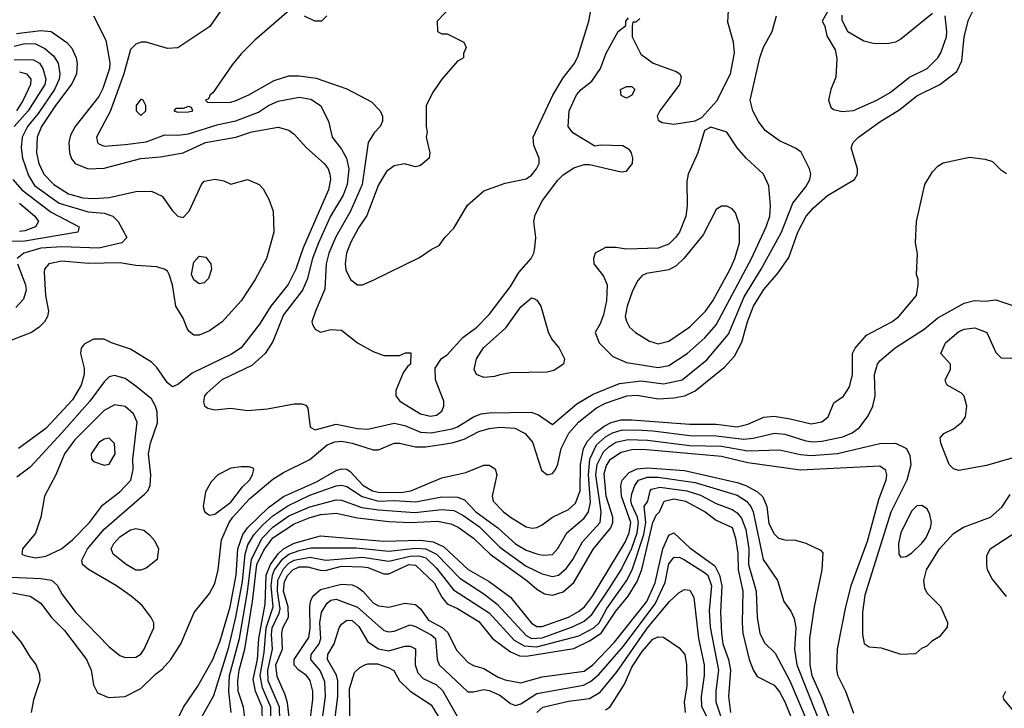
# Model space of a CAD drawing. Header units: inches. Extents: x 1793402 to 1900366, y 320852 to 470679.
# Tile 386 of 604: x 1843730 to 1847462, y 441946 to 444555. Entities that reach past the tile are written whole.
import ezdxf

# ---------------------------------------------------------------- set-up
doc = ezdxf.new("R2010")
doc.units = ezdxf.units.IN
doc.header["$MEASUREMENT"] = 0
doc.layers.add('B8444', color=7, linetype='Continuous')

msp = doc.modelspace()

# ---------------------------------------------------------------- linework, layer by layer
at = {"layer": 'B8444', "color": 4}
for points, elevation in [([(1845371.3, 444610), (1845312, 444550), (1845314, 444510), (1845330, 444502), (1845350, 444502), (1845414, 444470), (1845422, 444450), (1845412.7, 444427.3), (1845412, 444410), (1845390, 444398), (1845330.7, 444329.3), (1845298, 444282), (1845271, 444230), (1845270.7, 444150.7), (1845274.8, 444130), (1845271.3, 444110), (1845284.7, 444050), (1845282, 444030), (1845250, 444002), (1845230, 443998), (1845188.9, 444008.9), (1845150, 444001.2), (1845120.3, 443979.7), (1845090, 443929.2), (1845046.4, 443813.6), (1845013.9, 443766.1), (1844983.7, 443710), (1844968.5, 443670), (1844964.4, 443630), (1844966.9, 443606.9), (1844984, 443570), (1845010.7, 443550.7), (1845030, 443550.7), (1845070, 443567.3), (1845246, 443654), (1845290, 443684.7), (1845320.4, 443699.6), (1845342, 443730), (1845375.5, 443764.5), (1845427.7, 443852.3), (1845490, 443906.8), (1845570, 443936), (1845650, 443951.3), (1845670, 443966), (1845689, 443990), (1845699, 444010), (1845699, 444030), (1845678.6, 444078.6), (1845676, 444110), (1845751.1, 444268.9), (1845790, 444334.8), (1845831.7, 444388.3), (1845845.8, 444414.2), (1845887.6, 444550), (1845922, 444730)], 436), ([(1844520.7, 444630), (1844450.4, 444529.6), (1844330, 444448.7), (1844290, 444445.2), (1844210, 444469.3), (1844190.7, 444469.3), (1844170, 444462), (1844150, 444442), (1844124.9, 444350), (1844073.4, 444206.6), (1844021, 444110), (1844024.7, 444090), (1844030, 444084.7), (1844050, 444076), (1844130, 444082.4), (1844210, 444092), (1844281, 444119), (1844330, 444117), (1844370, 444122.6), (1844482.5, 444157.5), (1844550, 444172), (1844634.9, 444205.1), (1844673.2, 444230), (1844710, 444246.4), (1844790, 444262), (1844834.2, 444254.2), (1844870.8, 444230), (1844901, 444170), (1844914.8, 444110), (1844950, 444064), (1844968.4, 444030), (1844978, 443990), (1844971.7, 443930), (1844956, 443890), (1844908.9, 443810), (1844862.7, 443710), (1844839.6, 443650), (1844820.3, 443570), (1844802, 443530), (1844730, 443436), (1844690, 443335.3), (1844660.7, 443290), (1844610, 443245.1), (1844496, 443190), (1844439.8, 443140.2), (1844431, 443130), (1844426.8, 443106.8), (1844431.1, 443091.1), (1844442.8, 443082.8), (1844470, 443076), (1844530, 443082.8), (1844594, 443074), (1844670, 443080.4), (1844770, 443099.1), (1844799.8, 443099.8), (1844814.8, 443094.8), (1844822.8, 443082.8), (1844831.3, 443011.3), (1844850, 443001), (1844930, 443022), (1845010, 443006.4), (1845050, 443003.8), (1845150, 443026.4), (1845190, 443017.6), (1845250, 442991.8), (1845290, 442989), (1845370, 443004.6), (1845390, 443012.2), (1845450, 443050.4), (1845478.9, 443061.1), (1845510, 443065.7), (1845668.2, 443068.2), (1845697.1, 443057.1), (1845750, 443021), (1845841.3, 443098.7), (1845904.2, 443135.8), (1846003.1, 443176.9), (1846086.1, 443186.1), (1846170, 443174.6), (1846241.2, 443190), (1846334.3, 443265.7), (1846416.8, 443363.2), (1846475.8, 443504.2), (1846541.1, 443610), (1846617.4, 443750), (1846660.5, 443859.5), (1846710, 443921), (1846725.2, 443950), (1846729, 443970), (1846724, 443990), (1846692.5, 444052.5), (1846670, 444068.7), (1846610, 444095.3), (1846555.5, 444135.5), (1846530, 444168.7), (1846509.3, 444210), (1846499.3, 444250), (1846535.1, 444410), (1846549.6, 444450.4), (1846582, 444510), (1846599, 444570)], 428), ([(1843703.4, 442383.4), (1843770.3, 442370.3), (1843810, 442344), (1843850.5, 442290), (1843899.9, 442239.9), (1843984, 442130), (1844000.7, 442090), (1844010, 442034), (1844024.7, 442004.7), (1844066.4, 441986.4), (1844130, 441990.7), (1844190, 442020.7), (1844244.9, 442075.1), (1844270, 442093.4), (1844302.9, 442130), (1844340.7, 442190), (1844391.7, 442308.3), (1844450, 442380.7), (1844470, 442418.8), (1844482.7, 442470), (1844495.6, 442584.4), (1844524.2, 442650), (1844537.6, 442670), (1844601.3, 442738.7), (1844690, 442813.4), (1844730, 442838.9), (1844830, 442888.9), (1844895.5, 442944.5), (1844924.7, 442955.3), (1844950, 442957.7), (1844990, 442950.3), (1845070, 442925.5), (1845090, 442924.9), (1845150, 442950.4), (1845170, 442950.4), (1845230, 442936.5), (1845270, 442936), (1845370, 442951.5), (1845414.4, 442965.6), (1845470, 442994.9), (1845510, 443006), (1845550, 443010.3), (1845607.4, 443007.4), (1845646.6, 442986.6), (1845674, 442954), (1845708.4, 442848.4), (1845730, 442830.8), (1845750, 442834.8), (1845760.9, 442850), (1845770, 442871.3), (1845782, 442930), (1845812.2, 442987.8), (1845849.1, 443030.9), (1845916, 443084), (1845950, 443101.3), (1846031, 443129), (1846070, 443131.6), (1846150, 443118.3), (1846210, 443121.5), (1846250.9, 443129.1), (1846290.9, 443149.1), (1846402, 443238), (1846439.7, 443280.3), (1846467.3, 443332.7), (1846488.4, 443410), (1846511.2, 443470), (1846550, 443532.7), (1846604.9, 443595.1), (1846645.6, 443654.4), (1846678.9, 443750), (1846711.5, 443810), (1846738.6, 443841.4), (1846791.8, 443888.2), (1846894, 443950), (1846905.2, 443970), (1846906, 443990), (1846882, 444070), (1846888.7, 444090), (1846909, 444110), (1846990, 444168), (1847065.9, 444214.1), (1847130, 444266), (1847217.2, 444310), (1847281.5, 444358.5), (1847301.2, 444398.8), (1847309.7, 444490), (1847326.1, 444553.9), (1847352.2, 444607.8)], 424), ([(1844770, 444606), (1844622, 444478), (1844570, 444425.2), (1844536.1, 444383.9), (1844462.8, 444277.2), (1844452, 444270), (1844445.4, 444254.6), (1844434, 444250), (1844442, 444242), (1844461, 444241), (1844530, 444243), (1844547.5, 444247.5), (1844599, 444270), (1844694.9, 444325.1), (1844750, 444342.4), (1844790, 444342.4), (1844853.5, 444333.5), (1844970, 444292.4), (1845063.8, 444243.8), (1845096, 444210), (1845106, 444190), (1845106, 444170), (1845096, 444150), (1845073.2, 444126.8), (1845050.8, 444090), (1845028.9, 443930), (1844984.2, 443830), (1844928.2, 443731.8), (1844902.6, 443670), (1844892, 443630), (1844886.4, 443533.6), (1844851, 443450), (1844838, 443410), (1844839.6, 443399.6), (1844850, 443382), (1844870, 443371.3), (1844910, 443381), (1844950, 443378), (1845011, 443330), (1845070, 443297.3), (1845110, 443282.8), (1845170, 443282), (1845192, 443292), (1845212.7, 443292.7), (1845212, 443250), (1845199.6, 443240.4), (1845183.5, 443216.5), (1845156, 443150), (1845156, 443130), (1845171, 443110), (1845250, 443061.6), (1845286.8, 443053.2), (1845310, 443056.3), (1845330, 443071.3), (1845338, 443090), (1845338, 443110), (1845306, 443190), (1845305.6, 443234.4), (1845329.2, 443270.8), (1845350, 443284.7), (1845409.6, 443350.4), (1845462.7, 443390), (1845510, 443437.3), (1845590, 443544), (1845622.7, 443597.3), (1845669.3, 443650), (1845679.3, 443670), (1845682.7, 443690), (1845686, 443730), (1845679.3, 443790), (1845684.5, 443815.5), (1845712.3, 443870), (1845770, 443947.3), (1845790, 443967.7), (1845830, 443994), (1845870, 444006.8), (1845890, 444006.8), (1846010, 443978.8), (1846030, 443981), (1846053.2, 444010), (1846054, 444030), (1846048.7, 444050), (1846042, 444062), (1846016.5, 444076.5), (1845930, 444079), (1845910, 444075.3), (1845826.3, 444126.3), (1845809.2, 444150), (1845812.3, 444210), (1845840.9, 444270), (1845858, 444290), (1845898.2, 444321.8), (1845932, 444370), (1845952.5, 444427.5), (1845998, 444510), (1846027.3, 444532.7), (1846028, 444550), (1846038, 444562)], 432), ([(1846081, 444559), (1846066, 444546), (1846054, 444546), (1846052, 444530), (1846052, 444490), (1846084.1, 444424.1), (1846131.3, 444390), (1846218.8, 444358.8), (1846232, 444350), (1846236.9, 444336.9), (1846231.3, 444310), (1846156, 444210), (1846146, 444190), (1846150, 444174), (1846165.4, 444165.4), (1846210, 444158.8), (1846250, 444166), (1846290, 444172), (1846315.3, 444184.7), (1846372.1, 444247.9), (1846423.7, 444350), (1846439.5, 444430), (1846435.1, 444470), (1846414.6, 444545.4), (1846417.2, 444590)], 432), ([(1846794, 444590), (1846772, 444550), (1846782, 444530), (1846790, 444494), (1846820.7, 444440.7), (1846827.9, 444407.9), (1846823.4, 444336.6), (1846804, 444290), (1846796, 444250), (1846804, 444224), (1846814.8, 444214.8), (1846847.7, 444207.7), (1846890, 444210.7), (1846979, 444250), (1847030, 444279.1), (1847102.4, 444337.6), (1847170, 444370.6), (1847209.5, 444410), (1847221.6, 444430), (1847242.9, 444490), (1847244.5, 444510), (1847238, 444570)], 428), ([(1844010.4, 444570), (1844056.9, 444476.9), (1844071.5, 444391.5), (1844070.3, 444370), (1844045.9, 444294.1), (1844030, 444263.7), (1843940.4, 444150), (1843922.7, 444117.3), (1843917, 444090), (1843919.5, 444050), (1843927.3, 444027.3), (1843940.7, 444010), (1843990, 443990.4), (1844050, 443992), (1844190, 444028.9), (1844264.4, 444035.6), (1844350, 444050.4), (1844434, 444090), (1844550, 444110.3), (1844610.5, 444130.5), (1844710, 444147.3), (1844750, 444136), (1844770, 444121), (1844817.3, 444070), (1844884.9, 444010), (1844899.3, 443990), (1844906, 443970), (1844908.4, 443950), (1844901.3, 443910), (1844804.4, 443690), (1844776.9, 443610), (1844748.1, 443551.9), (1844682, 443470), (1844638.9, 443401.1), (1844570, 443312), (1844532.5, 443287.5), (1844384.2, 443215.8), (1844330, 443172.7), (1844310, 443164), (1844290, 443179), (1844250, 443237.2), (1844230, 443257.2), (1844150, 443306.6), (1844078, 443330), (1844050, 443344), (1844010, 443344), (1843974.4, 443325.6), (1843962.8, 443310), (1843960.7, 443290), (1843974.9, 443234.9), (1843974.9, 443210), (1843963.1, 443170), (1843930, 443114), (1843830, 443006), (1843725.5, 442930)], 424), ([(1844894, 444570), (1844874, 444550), (1844848.9, 444548.9), (1844810, 444568)], 432), ([(1847190, 444578), (1847070, 444481.2), (1847050, 444469.2), (1847024.7, 444464.7), (1846970, 444464), (1846930, 444474), (1846868.9, 444508.9), (1846847.3, 444552.7), (1846847.3, 444572.7)], 428), ([(1843717.8, 444502.2), (1843810, 444514.6), (1843850, 444510.4), (1843908.9, 444468.9), (1843927.5, 444447.5), (1843944.9, 444410), (1843948.7, 444388.7), (1843945.7, 444350), (1843928.2, 444311.8), (1843866.3, 444230), (1843813.4, 444150), (1843796, 444110), (1843794.6, 444050), (1843803.1, 444010), (1843821.3, 443970), (1843859.5, 443930), (1843915.1, 443895.1), (1843970, 443880.2), (1844010, 443876.9), (1844070, 443881.7), (1844170, 443904.4), (1844230, 443905.5), (1844270, 443886.8), (1844310, 443831), (1844330, 443811), (1844350, 443806), (1844373.2, 443830), (1844419.3, 443930), (1844430, 443942.8), (1844470.6, 443950.6), (1844504, 443944), (1844530, 443931.3), (1844594, 443950), (1844638, 443930), (1844653.7, 443913.7), (1844674.4, 443874.4), (1844690.8, 443830), (1844694, 443750), (1844665.5, 443650), (1844622.4, 443570), (1844570, 443489.5), (1844498, 443410), (1844450, 443375.6), (1844410, 443359.6), (1844390, 443359.5), (1844373, 443373), (1844365.4, 443385.4), (1844350, 443424), (1844322, 443470), (1844309.2, 443550), (1844297.2, 443590), (1844290, 443602), (1844278, 443610), (1844250, 443618), (1844170, 443622.9), (1844110, 443633.3), (1843991.2, 443631.2), (1843890, 443639.6), (1843841, 443630), (1843824, 443610), (1843823, 443597), (1843828.4, 443510), (1843839.1, 443450), (1843836.3, 443430), (1843824, 443410), (1843804, 443390), (1843774.8, 443370), (1843670, 443329.5)], 416), ([(1843710, 444455.2), (1843750, 444465.2), (1843790, 444463.1), (1843825.3, 444445.3), (1843858.4, 444418.4), (1843875.8, 444390), (1843883.1, 444350), (1843880.3, 444330), (1843862.4, 444290), (1843800.1, 444199.9), (1843759.6, 444150), (1843740.3, 444110), (1843736.5, 444070), (1843741.1, 444030), (1843764.3, 443964.3), (1843787.1, 443927.1), (1843880, 443860), (1843990, 443826.3), (1844050, 443822), (1844082.8, 443810), (1844104, 443790), (1844136, 443730), (1844118, 443710), (1844030.3, 443689.7), (1843890, 443694.8), (1843810, 443688.6), (1843746, 443670), (1843720.7, 443650)], 412), ([(1843710, 444403.6), (1843782.9, 444402.9), (1843805.5, 444390), (1843818, 444370), (1843828.9, 444330), (1843825.2, 444310), (1843762.8, 444210), (1843709, 444150)], 408), ([(1843730, 444357.4), (1843756.3, 444350), (1843772, 444330), (1843771.7, 444310), (1843743.6, 444250), (1843717.7, 444210)], 404), ([(1844290, 441826), (1844351.6, 441950), (1844405.1, 442030), (1844462, 442130), (1844490, 442200.7), (1844528, 442330), (1844550.6, 442450), (1844557, 442550), (1844576, 442604), (1844593.5, 442630), (1844673.7, 442706.3), (1844730, 442747.9), (1844855.7, 442804.3), (1844930, 442847.2), (1844950, 442853.4), (1844970, 442851.7), (1844983, 442843), (1845031, 442791), (1845068, 442770), (1845090, 442764.7), (1845176.4, 442763.6), (1845213.2, 442770), (1845330, 442818.4), (1845421.2, 442838.8), (1845490, 442866.8), (1845510, 442866.8), (1845532.4, 442852.4), (1845539.1, 442830), (1845521, 442750), (1845524.7, 442730), (1845564, 442690), (1845590.8, 442670), (1845650, 442633.4), (1845672.1, 442627.9), (1845690, 442630.7), (1845710, 442640.7), (1845749.2, 442670), (1845810, 442699.3), (1845837, 442723), (1845854.8, 442770), (1845855.7, 442870), (1845867, 442930), (1845882.5, 442957.5), (1845910, 442987.9), (1845945.5, 443014.5), (1845972, 443028), (1846010, 443038.2), (1846050, 443038.8), (1846270, 443022), (1846370, 443022), (1846450, 443011.8), (1846490, 443022), (1846550, 443048.5), (1846590, 443052.2), (1846650, 443043.1), (1846730, 443023.8), (1846770, 443030.8), (1846794, 443050), (1846816.5, 443103.5), (1846852.1, 443127.9), (1846875.9, 443164.1), (1846887, 443210), (1846886.6, 443290), (1846897.2, 443310), (1846940.1, 443359.9), (1847035.3, 443410), (1847062, 443430), (1847128.7, 443510), (1847135.3, 443550), (1847135.3, 443570), (1847129, 443590), (1847132.9, 443667.1), (1847125.2, 443710), (1847129.5, 443790), (1847161.3, 443930), (1847190, 443978), (1847210, 443999.3), (1847230, 444012.4), (1847330, 444033.4), (1847390, 444026), (1847417.3, 444017.3), (1847447.1, 443987.1), (1847470, 443972)], 416), ([(1843704.4, 443950), (1843738.7, 443910), (1843850, 443826), (1843956, 443770), (1843950.3, 443749.7), (1843750, 443716.2), (1843490, 443709.7)], 408), ([(1843730, 443860.3), (1843788.2, 443810), (1843801.6, 443790), (1843790.2, 443769.8), (1843750, 443754.5), (1843730, 443752)], 404), ([(1843722, 443630), (1843752.2, 443550), (1843754.4, 443530), (1843744.4, 443495.6), (1843715.6, 443464.4)], 412), ([(1844385.1, 441850), (1844465.6, 441994.4), (1844522.6, 442177.4), (1844550, 442290.8), (1844574.3, 442425.7), (1844585.4, 442530), (1844594.8, 442565.2), (1844617.5, 442602.5), (1844650, 442639.1), (1844690, 442675.5), (1844747.2, 442712.8), (1844830, 442753.4), (1844930, 442788.9), (1844950, 442791.7), (1844970, 442785.7), (1845027.9, 442747.9), (1845090, 442731), (1845150, 442733.2), (1845230, 442728.1), (1845330, 442746.5), (1845390, 442746), (1845415.6, 442735.6), (1845459.5, 442690), (1845542.4, 442630), (1845610, 442568.8), (1845650, 442545.3), (1845690, 442530.4), (1845713.6, 442526.4), (1845750, 442528), (1845770, 442551), (1845803.7, 442610), (1845870, 442666.4), (1845886.6, 442690), (1845893.5, 442726.5), (1845886.3, 442830), (1845890.7, 442890), (1845916.5, 442943.5), (1845950, 442974.7), (1845977, 442990), (1846010, 442999.7), (1846070, 443000.2), (1846130, 442997.1), (1846270, 442979.2), (1846370, 442978.2), (1846474.9, 442965.1), (1846510, 442968.9), (1846591.4, 442988.6), (1846630, 442984.2), (1846710, 442959.5), (1846735.8, 442955.8), (1846770, 442957.4), (1846850, 442974), (1846885.2, 442990), (1846912.7, 443010), (1846945.6, 443054.4), (1846963.7, 443090), (1846972.3, 443130), (1846969.6, 443210), (1846980.9, 443250), (1846990, 443262.8), (1847048.2, 443311.8), (1847158, 443382), (1847210, 443424.9), (1847310, 443480.7), (1847349.4, 443490.6), (1847390, 443488), (1847430, 443493.4), (1847490, 443473.4)], 412), ([(1847490, 442893.2), (1847394.2, 442865.8), (1847290, 442846.6), (1847270, 442853.2), (1847253.2, 442870), (1847221.2, 442950), (1847219, 442970), (1847232.9, 442987.1), (1847270, 443004), (1847301.2, 443030), (1847314.5, 443050), (1847319.5, 443090), (1847310, 443128), (1847300.2, 443140.2), (1847246, 443170), (1847240.4, 443180.4), (1847238, 443190), (1847258, 443230), (1847258, 443250), (1847222, 443290), (1847239, 443330), (1847290, 443373), (1847310, 443382), (1847350, 443387.3), (1847396, 443370), (1847430, 443294), (1847450, 443274), (1847490, 443272)], 408), ([(1843670, 442444.2), (1843810, 442437.6), (1843850.5, 442430.5), (1843872.8, 442412.8), (1843890, 442378.8), (1843942, 442310), (1844070, 442178.8), (1844110, 442146), (1844130, 442138), (1844170, 442138.8), (1844190, 442151), (1844202.7, 442170), (1844239, 442250), (1844239, 442270), (1844229.2, 442290), (1844194.9, 442334.9), (1844153.2, 442370), (1844097.2, 442410), (1843991.6, 442471.6), (1843969, 442490), (1843966.3, 442506.3), (1843987.3, 442550), (1844050, 442624.4), (1844203.5, 442756.5), (1844216, 442770), (1844224.5, 442790), (1844227.3, 442830), (1844218.7, 442910), (1844226.3, 442950), (1844252.9, 443027.1), (1844251.5, 443068.5), (1844245.6, 443090), (1844230, 443118), (1844170, 443166.6), (1844130, 443195.1), (1844090, 443206.6), (1844070, 443201.2), (1844050, 443182.7), (1843996.4, 443110), (1843890, 442989.6), (1843770, 442859.3), (1843719, 442821)], 428), ([(1844531.3, 441930), (1844522.4, 442010), (1844525.3, 442070), (1844563.2, 442210), (1844593.7, 442386.3), (1844608.9, 442511.1), (1844648.9, 442590), (1844690, 442632.4), (1844750, 442674.4), (1844830, 442709.1), (1844930, 442735.6), (1844950, 442734.6), (1845026.8, 442706.8), (1845090, 442697.5), (1845227.5, 442687.5), (1845330, 442698.5), (1845375.1, 442695.1), (1845410, 442676.9), (1845472.8, 442632.8), (1845550, 442556), (1845650, 442484.6), (1845710, 442455.3), (1845750, 442444.9), (1845772.7, 442450), (1845802.9, 442477.1), (1845826.3, 442510), (1845863, 442577), (1845929.7, 442650), (1845934, 442690), (1845914.3, 442830), (1845919, 442870), (1845942.9, 442917.1), (1845963.2, 442936.8), (1845990, 442953.6), (1846036.3, 442963.7), (1846110, 442962), (1846270, 442941.5), (1846390, 442938.8), (1846490, 442920.7), (1846610, 442925.3), (1846690, 442907.4), (1846730, 442903.6), (1846830, 442911.7), (1846990, 442948.4), (1847050, 442950.5), (1847090.7, 442930), (1847103.8, 442903.8), (1847107.9, 442867.9), (1847092.4, 442810), (1847031.5, 442688.5), (1846933.7, 442373.7), (1846924.4, 442310), (1846924.9, 442224.9), (1846931, 442191), (1846950, 442178), (1846995.3, 442175.3), (1847070, 442151.3), (1847127.3, 442152.7), (1847150, 442174), (1847170, 442182), (1847190, 442202), (1847220.4, 442219.6), (1847247.3, 442252.7), (1847248, 442270), (1847222, 442330), (1847170, 442382), (1847160.2, 442400.2), (1847157.2, 442430), (1847166.6, 442470), (1847216.2, 442550), (1847270, 442608), (1847307.9, 442632.1), (1847410, 442670.4), (1847452.2, 442707.8), (1847483.8, 442756.2)], 408), ([(1844584.2, 441910), (1844578.2, 441950), (1844557.8, 442010), (1844556.8, 442050), (1844562.2, 442090), (1844584.1, 442170), (1844613.2, 442350), (1844629.2, 442490), (1844655.4, 442544.6), (1844690, 442591.2), (1844770, 442644.2), (1844827.3, 442667.3), (1844870, 442679.7), (1844930, 442685.2), (1845010, 442667.1), (1845130, 442653.4), (1845210, 442649.3), (1845314.1, 442654.1), (1845364.8, 442644.8), (1845392, 442632), (1845450, 442590.3), (1845513.7, 442530), (1845652.2, 442430), (1845690, 442397), (1845719.3, 442379.3), (1845750, 442373.7), (1845790, 442387.2), (1845830, 442422.4), (1845905.4, 442550), (1845970.9, 442630), (1845978.2, 442650), (1845978.8, 442670), (1845952.8, 442750), (1845945.1, 442834.9), (1845954.1, 442865.9), (1845969.8, 442890), (1846010, 442916.1), (1846050, 442926.2), (1846092.5, 442927.5), (1846390, 442901.6), (1846490, 442877.6), (1846690, 442848.8), (1846990, 442864), (1847010.6, 442850.6), (1847015.5, 442830), (1847012.7, 442810), (1846984.6, 442735.4), (1846942.2, 442577.8), (1846880.9, 442410), (1846860.3, 442330), (1846828.8, 442170), (1846825.5, 442094.5), (1846830, 442071.3), (1846859.5, 442010), (1846890, 441927.3)], 404), ([(1844650.6, 441889.4), (1844649.9, 441949.9), (1844624.2, 442010), (1844615.3, 442055.3), (1844631, 442130), (1844636.6, 442210), (1844660.4, 442339.6), (1844664.3, 442450), (1844680.5, 442490), (1844709.4, 442530.6), (1844730, 442549.3), (1844770, 442571), (1844870, 442599.2), (1845110, 442578.9), (1845250, 442582.2), (1845296.9, 442576.9), (1845337.8, 442557.8), (1845430, 442471.7), (1845510, 442426), (1845590, 442366.7), (1845670, 442268.4), (1845690, 442255.3), (1845710, 442255.6), (1845810, 442291.4), (1845848.2, 442311.8), (1845870.5, 442329.5), (1845900.9, 442370), (1846025.4, 442574.6), (1846040.7, 442610), (1846046.1, 442650), (1846011.4, 442750), (1846008.1, 442790), (1846013.5, 442810), (1846040.6, 442839.4), (1846070, 442853), (1846110, 442856.9), (1846250, 442847.3), (1846450, 442801.3), (1846482, 442790), (1846526.2, 442766.2), (1846546.7, 442746.7), (1846562.6, 442710), (1846570, 442646), (1846590, 442606.8), (1846606.8, 442590), (1846630, 442584), (1846670, 442582.8), (1846710, 442571), (1846765.4, 442545.4), (1846774.4, 442534.4), (1846770.6, 442470.6), (1846742, 442330), (1846723.6, 442210), (1846725.5, 442110), (1846732.3, 442070), (1846770, 441985.5), (1846806.7, 441886.7)], 396), ([(1844680.9, 441859.1), (1844682.3, 441950), (1844650, 442022.9), (1844641.9, 442070), (1844657, 442157), (1844664.1, 442250), (1844691.2, 442330), (1844684, 442410), (1844688.1, 442450), (1844696.1, 442470), (1844727.7, 442512.3), (1844750, 442529.4), (1844790, 442544.1), (1844833.6, 442553.6), (1845005.9, 442554.1), (1845130, 442540.7), (1845230, 442552.3), (1845270, 442549.4), (1845309.5, 442529.5), (1845398.9, 442438.9), (1845490, 442379.5), (1845539.8, 442339.8), (1845650, 442220.9), (1845670.2, 442210.2), (1845710, 442212.9), (1845825.2, 442254.8), (1845870, 442275.6), (1845898.4, 442301.6), (1845962.8, 442397.2), (1846010, 442470.4), (1846050, 442552.4), (1846070.5, 442610), (1846075.4, 442650), (1846071.3, 442670), (1846050, 442716), (1846046.6, 442733.4), (1846050, 442758.8), (1846062, 442790), (1846075.6, 442810), (1846110, 442821.5), (1846150, 442821), (1846290, 442800.7), (1846450, 442752.7), (1846484.4, 442730), (1846501.1, 442710), (1846510.2, 442690), (1846548.7, 442510), (1846602.8, 442430), (1846626, 442350), (1846653.2, 442313.2), (1846666.2, 442286.2), (1846672, 442250), (1846667.2, 442170), (1846675.6, 442110), (1846787.8, 441827.8)], 392), ([(1844717.1, 441850), (1844714.8, 441950), (1844672.5, 442050), (1844671.3, 442090), (1844689, 442170), (1844684.7, 442224.7), (1844687.5, 442250), (1844714.1, 442305.9), (1844717.4, 442322.6), (1844707.7, 442390), (1844708.9, 442431.1), (1844730, 442474.4), (1844750, 442495.6), (1844770, 442507.1), (1844830, 442517.8), (1844890, 442506.7), (1845030, 442518), (1845130, 442503.2), (1845210, 442522.3), (1845243.1, 442523.1), (1845270, 442515.9), (1845310, 442476.5), (1845374.2, 442394.2), (1845510, 442307.4), (1845604.1, 442204.1), (1845642, 442182), (1845690, 442178.7), (1845850, 442220.7), (1845906, 442250), (1845926, 442270), (1845955.9, 442324.1), (1846030, 442428.5), (1846051.7, 442470), (1846095.5, 442604.5), (1846103, 442650), (1846097.6, 442710), (1846111.2, 442730), (1846119.6, 442770), (1846124.4, 442775.6), (1846156, 442784), (1846258.8, 442770), (1846310, 442753.4), (1846370, 442721.7), (1846430, 442699.5), (1846450, 442686.4), (1846466.3, 442666.3), (1846482.5, 442622.5), (1846493.4, 442550), (1846492.9, 442490), (1846521.7, 442390), (1846525.3, 442290), (1846535.5, 442230), (1846553.2, 442193.2), (1846594, 442154), (1846648.9, 442050), (1846743.2, 441830)], 388), ([(1844751.5, 441911.5), (1844745.8, 441965.8), (1844736.8, 441996.8), (1844705.6, 442065.6), (1844700.6, 442110), (1844725.8, 442170), (1844723.5, 442230), (1844727.1, 442250), (1844748.8, 442291.2), (1844748.2, 442330), (1844730.6, 442390), (1844733.7, 442426.3), (1844746.3, 442450), (1844765.3, 442470), (1844790, 442481.8), (1844822, 442482), (1844868.7, 442468.7), (1844887.8, 442467.8), (1844950, 442484), (1845030, 442481.6), (1845050, 442478.6), (1845110, 442454.6), (1845130, 442455.6), (1845205.2, 442490), (1845230, 442487.4), (1845300.9, 442420.9), (1845330, 442366.4), (1845350, 442341.1), (1845390, 442324.2), (1845470, 442274.4), (1845522.4, 442210), (1845590, 442159.6), (1845624.5, 442144.5), (1845650, 442142.8), (1845830, 442172.3), (1845890, 442201.2), (1845933.6, 442230), (1845990, 442313.1), (1846036.4, 442370), (1846070, 442426.4), (1846088.5, 442471.5), (1846130.5, 442649.5), (1846143, 442677), (1846155.8, 442690), (1846173.2, 442730), (1846210, 442739), (1846253.4, 442730), (1846328, 442690), (1846370, 442658.7), (1846430, 442630.4), (1846443.6, 442590), (1846452, 442532), (1846453.2, 442470), (1846471.4, 442390), (1846468, 442270), (1846471.6, 442230), (1846494.9, 442130), (1846510, 442090.8), (1846525.7, 442065.7), (1846590, 442033), (1846610, 442007.7), (1846630, 441970.5), (1846703.1, 441790)], 384), ([(1847470, 442369), (1847416.5, 442436.5), (1847398, 442470), (1847395.3, 442490), (1847396.4, 442523.6), (1847408.7, 442550), (1847510, 442616)], 404), ([(1844827.7, 441870), (1844841.3, 441978.7), (1844841, 442010), (1844830.7, 442050.7), (1844816.9, 442070), (1844787.8, 442090), (1844770, 442109.6), (1844770.9, 442130), (1844825.6, 442214.4), (1844830.7, 442249.3), (1844829.8, 442330.2), (1844832.3, 442350), (1844841.3, 442370), (1844870, 442395.8), (1844950, 442416.5), (1844990, 442414), (1845010, 442405.2), (1845030.3, 442390), (1845070, 442344.9), (1845090, 442333.7), (1845130, 442328.2), (1845190, 442343.8), (1845230, 442338.4), (1845250, 442322), (1845279.7, 442279.7), (1845331.5, 442251.5), (1845352.5, 442232.5), (1845386.4, 442166.4), (1845430, 442119.1), (1845450, 442108), (1845490, 442096.4), (1845543.8, 442063.8), (1845570, 442053.1), (1845630, 442042), (1845710, 442065.2), (1845870, 442086.5), (1845902, 442110), (1845984.2, 442195.8), (1846107, 442350), (1846138.8, 442421.2), (1846167.2, 442550), (1846190, 442602), (1846210, 442610.4), (1846270, 442553.7), (1846364.8, 442484.8), (1846383.2, 442450), (1846392, 442410), (1846386.2, 442310), (1846390.2, 442230.2), (1846395.6, 442190), (1846417.1, 442130), (1846424.2, 442090), (1846416.1, 441990), (1846424.7, 441930)], 376), ([(1844872.3, 441870), (1844889.8, 441989.8), (1844886.2, 442046.2), (1844868.9, 442088.9), (1844833.3, 442130), (1844834.7, 442150), (1844865.4, 442190), (1844871.1, 442210), (1844867.7, 442270), (1844873.6, 442310), (1844895.8, 442344.2), (1844910, 442354.9), (1844930, 442359.3), (1845010, 442328.7), (1845110, 442240.5), (1845130, 442234.9), (1845150, 442238.4), (1845210, 442262.4), (1845230, 442255.8), (1845290, 442223.7), (1845306.4, 442210), (1845312.2, 442132.2), (1845320.5, 442110), (1845428.5, 442008.5), (1845450, 442007.7), (1845490, 442016.4), (1845510, 442012.4), (1845550, 441995.8), (1845590, 441964), (1845610, 441956.3), (1845630, 441962), (1845690, 442001.7), (1845866.7, 442033.3), (1845893.3, 442046.7), (1845925.9, 442074.1), (1846018.8, 442181.2), (1846138.5, 442341.5), (1846177.3, 442422.7), (1846190, 442493.4), (1846210, 442517.6), (1846230, 442518), (1846250, 442508.7), (1846330, 442457.4), (1846338, 442450), (1846352.4, 442410), (1846343.4, 442316.6), (1846346.6, 442253.4), (1846379, 442090), (1846368.9, 442010), (1846368.9, 441970), (1846409.1, 441850)], 372), ([(1845690.9, 441929.1), (1845713.2, 441950), (1845810, 441972.9), (1845890, 441983.1), (1845930, 442006.7), (1845995, 442085), (1846109.8, 442250), (1846193, 442350), (1846230, 442384.4), (1846250, 442395.5), (1846270, 442393), (1846285.7, 442365.7), (1846303.1, 442210), (1846324.9, 442110), (1846324.9, 442070), (1846312.9, 441990), (1846314.1, 441954.1), (1846354.6, 441870)], 368), ([(1844923.5, 441890), (1844936.4, 441990), (1844936.4, 442050), (1844931.5, 442071.5), (1844896.3, 442130), (1844898, 442150), (1844922.6, 442190), (1844941.6, 442250), (1844950, 442264), (1844970, 442279.5), (1844990, 442278.9), (1845016.1, 442256.1), (1845050, 442197.1), (1845090, 442170.3), (1845130, 442163.1), (1845190, 442180.4), (1845210, 442181.6), (1845230.3, 442170.3), (1845228.7, 442110), (1845239.5, 442079.5), (1845258.9, 442058.9), (1845310, 442034), (1845333.2, 442013.2), (1845390, 441913)], 368), ([(1843699.2, 442239.2), (1843735.4, 442195.4), (1843770, 442138.8), (1843791.9, 442111.9), (1843805.4, 442074.6), (1843807.3, 442050), (1843782.3, 441977.7), (1843774.4, 441930)], 416), ([(1845950, 441939.3), (1845968.3, 441951.7), (1846022.8, 442037.2), (1846050, 442101.3), (1846090, 442160.3), (1846130, 442207.7), (1846150, 442216.3), (1846170, 442214.8), (1846230, 442174.8), (1846250.6, 442150), (1846258, 442110), (1846258.7, 442030), (1846248.8, 441970), (1846252, 441930)], 364), ([(1844983.9, 441810), (1844980.3, 442019.7), (1844999.3, 442080.7), (1845020.1, 442099.9), (1845039, 442110), (1845050, 442114.4), (1845086, 442114), (1845130, 442099.3), (1845148.3, 442088.3), (1845170.4, 442050), (1845210, 442010.4), (1845290, 441959.1), (1845332, 441890)], 364), ([(1847496.4, 441936.4), (1847460.4, 441980.4), (1847458, 441990), (1847468, 442010)], 404)]:
    msp.add_lwpolyline(points, dxfattribs=dict(at, elevation=elevation))
for points, elevation in [([(1846030, 444258), (1846010, 444268), (1846008, 444290), (1846030, 444302), (1846050, 444302), (1846062, 444290), (1846050, 444268.7)], 428), ([(1844190, 444254), (1844171.3, 444230), (1844172, 444210), (1844190, 444192), (1844208, 444210), (1844208.7, 444230), (1844198, 444250)], 432), ([(1844370, 444226), (1844350, 444218), (1844322, 444218), (1844314, 444210), (1844330, 444204.7), (1844370, 444206), (1844386, 444210), (1844382, 444222)], 432), ([(1846350, 444148), (1846325.4, 444134.6), (1846301, 444050), (1846264, 443970), (1846258.5, 443941.5), (1846260.5, 443850), (1846255.5, 443810), (1846230.5, 443750), (1846216.3, 443730), (1846190, 443704.5), (1846150, 443689.6), (1846030, 443685.6), (1845990, 443692), (1845950, 443692.3), (1845911.3, 443670), (1845904.7, 443650), (1845906, 443630), (1845942.8, 443582.8), (1845956.4, 443550), (1845954, 443490), (1845943.4, 443436.6), (1845930, 443402), (1845911, 443370), (1845926.8, 443330), (1845978.5, 443278.5), (1846030, 443256.3), (1846150, 443237), (1846190, 443244.9), (1846259.5, 443290), (1846327, 443350), (1846370, 443399.1), (1846504, 443650), (1846559.6, 443770), (1846573.3, 443810), (1846575.6, 443850), (1846570, 443926), (1846549.5, 443969.5), (1846484, 444030), (1846449, 444070), (1846410, 444128.7)], 432), ([(1846410, 443848), (1846390, 443848), (1846370, 443835.3), (1846320.9, 443739.1), (1846248, 443650), (1846218, 443622), (1846190, 443607.6), (1846106.2, 443593.8), (1846090, 443585.2), (1846072.8, 443567.2), (1846052.4, 443527.6), (1846033, 443470), (1846025.5, 443430), (1846030, 443412), (1846041, 443390), (1846064.7, 443370), (1846116.8, 443336.8), (1846150, 443327.3), (1846190, 443337.3), (1846270, 443390.5), (1846329.5, 443450), (1846356.9, 443490), (1846422.4, 443610), (1846440.5, 443650), (1846458.4, 443710), (1846458, 443778), (1846443.1, 443823.1), (1846430, 443838)], 436), ([(1844410, 443554.5), (1844390, 443569.4), (1844382, 443590), (1844390, 443636), (1844410, 443659.1), (1844435.6, 443655.6), (1844454.8, 443630), (1844457.3, 443610), (1844445.8, 443574.2), (1844430, 443557.2)], 412), ([(1845490, 443199.3), (1845462, 443210), (1845452.7, 443230), (1845462, 443270), (1845488.5, 443311.5), (1845572.6, 443387.4), (1845630, 443466.8), (1845670, 443501), (1845678.8, 443498.8), (1845690, 443492), (1845706, 443470), (1845732.7, 443372.7), (1845746.2, 443346.2), (1845774.8, 443310), (1845794.8, 443270), (1845791, 443250), (1845754.4, 443225.6), (1845730, 443219), (1845590, 443216.2), (1845550, 443209.5), (1845530, 443202.9)], 428), ([(1844090, 443095.1), (1844050, 443074), (1843938.2, 442961.8), (1843900.4, 442910), (1843867.7, 442830), (1843824.9, 442750), (1843810.6, 442670), (1843790.4, 442609.6), (1843741, 442550), (1843738, 442530), (1843750, 442524), (1843790, 442516.3), (1843830, 442521.6), (1843889.2, 442550), (1843930, 442583.8), (1843995.1, 442650), (1844044.2, 442715.8), (1844110, 442766), (1844151.5, 442810), (1844160.5, 442850), (1844159.7, 442890), (1844175.6, 443030), (1844161.7, 443061.7), (1844130, 443089.4)], 432), ([(1844070, 442969), (1844050, 442965.2), (1844030, 442952.7), (1844000.7, 442910), (1844002.8, 442890), (1844010, 442881), (1844050, 442866.8), (1844070, 442871.3), (1844092, 442910), (1844089.3, 442949.3)], 436), ([(1844570, 442861.2), (1844530, 442855.1), (1844481, 442830), (1844455.9, 442804.1), (1844434.4, 442765.6), (1844426, 442710), (1844431, 442691), (1844442, 442682), (1844450, 442678), (1844470, 442681), (1844530, 442726.4), (1844574.9, 442785.1), (1844601.2, 442810), (1844613.2, 442830), (1844618, 442850), (1844615.3, 442855.3), (1844600.4, 442860.4)], 428), ([(1847150, 442714), (1847130, 442713.2), (1847110, 442693.2), (1847070.4, 442610), (1847060.4, 442570), (1847062.8, 442530), (1847070, 442518), (1847090, 442520.7), (1847110, 442533.4), (1847150, 442570.7), (1847164.5, 442590), (1847182, 442630), (1847186.6, 442650), (1847180.1, 442680.1), (1847170, 442702)], 412), ([(1844190, 442469.2), (1844170, 442469.4), (1844134, 442490), (1844084, 442530), (1844077.2, 442550), (1844086.6, 442570), (1844110, 442595.5), (1844150, 442622), (1844170, 442627.3), (1844201, 442621), (1844222.8, 442602.8), (1844241, 442581), (1844256, 442550), (1844251.3, 442510), (1844210, 442477.2)], 424)]:
    msp.add_lwpolyline(points, close=True, dxfattribs=dict(at, elevation=elevation))

doc.saveas('drawing.dxf')
